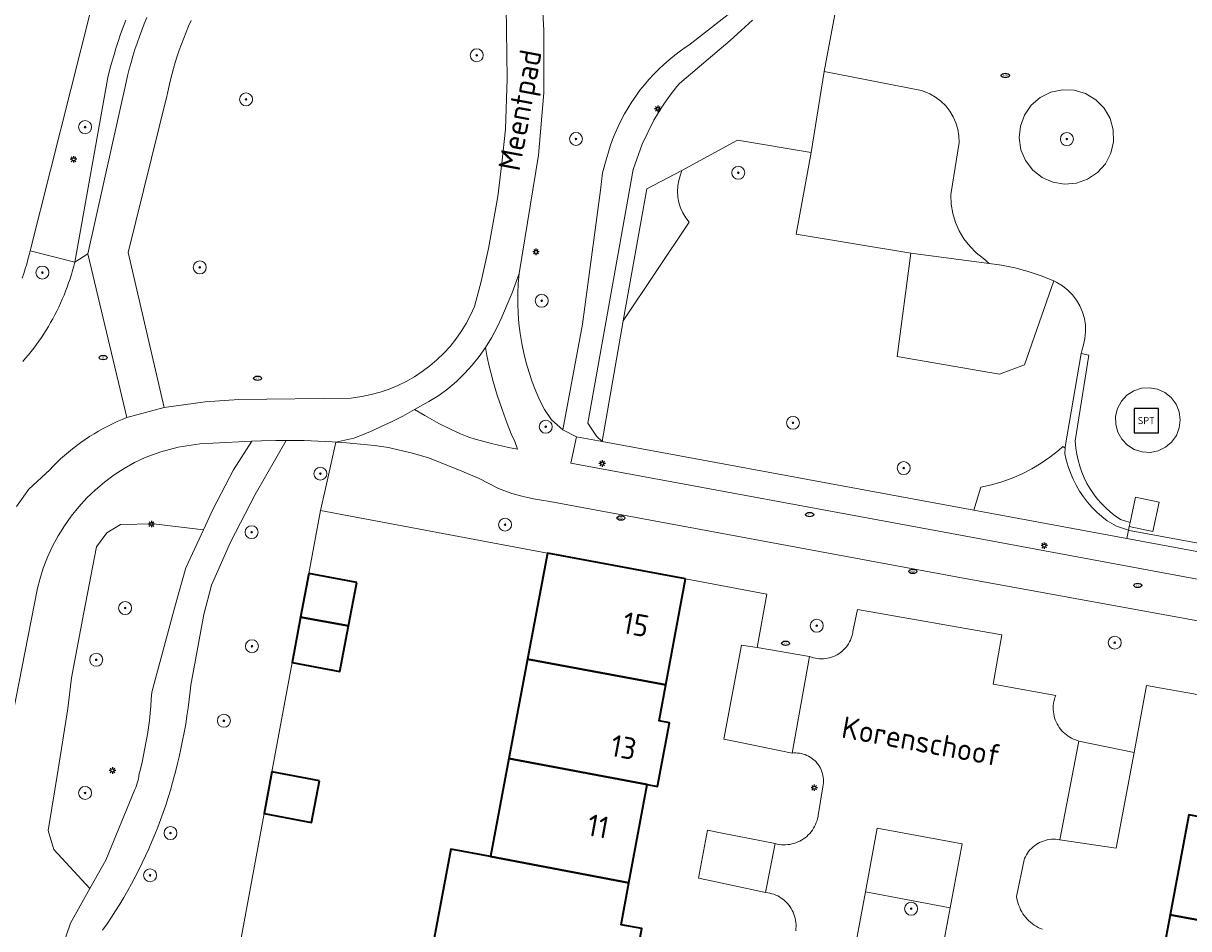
# Model space of a CAD drawing. Header units: metres. Extents: x 152610 to 160096, y 456114 to 462495.
# Tile 262 of 656: x 157255 to 157327, y 460119 to 460175. Entities that reach past the tile are written whole.
import ezdxf
from ezdxf.enums import TextEntityAlignment as Align

# ---------------------------------------------------------------- set-up
doc = ezdxf.new("R2010")
doc.units = ezdxf.units.M
doc.header["$LTSCALE"] = 0.5
doc.layers.get('0').update_dxf_attribs({"linetype": 'CONTINUOUS'})
for name, color, linetype, lineweight in [('B-PV-GR-BEPLANTING_CULTUUR_BOSPLANTSOEN-GV', 251, 'CONTINUOUS', 18), ('B-PV-GR-BEPLANTING_CULTUUR_HEESTERS-GV', 251, 'CONTINUOUS', 18), ('B-PV-GR-BEPLANTING_CULTUUR_VASTE PLANTENVAK-GV', 251, 'CONTINUOUS', 18), ('B-PV-GR-BOOM-S', 251, 'CONTINUOUS', 25), ('B-PV-GR-HAAG-GV', 251, 'CONTINUOUS', 13), ('B-PV-GW-TALUD_KRUIN-G', 251, 'CONTINUOUS', 18), ('B-PV-IE-MEUBILAIR-S', 251, 'CONTINUOUS', 25), ('B-PV-IE-MEUBILAIR_WEGMEUBILAIR-S', 251, 'CONTINUOUS', 25), ('B-PV-OG-BEBOUWING-GV', 6, 'CONTINUOUS', 35), ('B-PV-OG-BEBOUWING-T18', 1, 'CONTINUOUS', 18), ('B-PV-OG-TERREIN_BEGROEID-GV', 251, 'CONTINUOUS', 18), ('B-PV-OG-TOPOGRAFIE-T18', 1, 'CONTINUOUS', 18), ('B-PV-OG-WATER_SLOOT-GV', 251, 'CONTINUOUS', 18), ('B-PV-VH-GESLOTENVERHARDING_ASFALT-GV', 251, 'CONTINUOUS', 18), ('B-PV-VH-GESLOTENVERHARDING_KUNSTSTOF-GV', 251, 'CONTINUOUS', 18), ('B-PV-VH-HALFVERHARDING_GRAVEL-GV', 251, 'CONTINUOUS', 18), ('B-PV-VH-ONVERHARD-GV', 251, 'CONTINUOUS', 18), ('B-PV-VH-ONVERHARD_ZAND-GV', 251, 'CONTINUOUS', 18), ('B-PV-VH-OPENVERHARDING_BETONSTRAATSTEEN-GV', 251, 'CONTINUOUS', 18), ('B-PV-VH-OPENVERHARDING_TEGEL-GV', 251, 'CONTINUOUS', 18)]:
    doc.layers.add(name, color=color, linetype=linetype, lineweight=lineweight)
doc.styles.add('NLCS-ISO', font='NLCS-ISO.ttf')
doc.styles.add('NLCS-ISO-M750-T18', font='NLCS-ISO.ttf', dxfattribs={"height": 1.35})

# ---------------------------------------------------------------- blocks, each defined once
blk = doc.blocks.new('SIE-MEUBILAIR_PAAL_LICHTMAST-SO')
for points in [[(-0.62, 0), (-1, 0)], [(-0.71, 0.71), (-0.44, 0.44)], [(0, 1), (0, 0.62)], [(0.44, 0.44), (0.71, 0.71)], [(1, 0), (0.62, 0)], [(-0.71, -0.71), (-0.44, -0.44)], [(0, -0.62), (0, -1)], [(0.44, -0.44), (0.71, -0.71)]]:
    blk.add_lwpolyline(points)
blk.add_circle((0, 0), 0.5)
blk = doc.blocks.new('SIE-MEUBILAIR_PUT_RIOOLPUT-SO')
blk.add_ellipse((0, 0), major_axis=(1.25, 0), ratio=0.54)
at = {"style": 'NLCS-ISO'}
blk.add_text('ri', height=0.75, dxfattribs=at).set_placement((-0.04, 0.07), align=Align.MIDDLE_CENTER)
blk = doc.blocks.new('SIE-MEUBILAIR_PUT_KOLK-SO')
blk.add_ellipse((0, 0), major_axis=(1.25, 0), ratio=0.54)
at = {"style": 'NLCS-ISO'}
blk.add_text('klk', height=0.75, dxfattribs=at).set_placement((0.03, 0), align=Align.MIDDLE_CENTER)
blk = doc.blocks.new('SIE-WEG_SPEELTOESTEL-SO')
at = {"flags": 128}
blk.add_lwpolyline([(-3.75, -3.75), (3.75, -3.75), (3.75, 3.75), (-3.75, 3.75)], close=True, dxfattribs=at)
at = {"style": 'NLCS-ISO'}
blk.add_text('SPT', height=2.25, dxfattribs=at).set_placement((0, 0), align=Align.MIDDLE_CENTER)
blk = doc.blocks.new('SGR-BOOM_GBKN-SO')
at = {"linetype": 'ByBlock', "lineweight": 18}
h = blk.add_hatch(color=0, dxfattribs=at)
h.dxf.hatch_style = 1
edge = h.paths.add_edge_path()
edge.add_arc((0, 0), 0.25, 0, 360)
at = {"color": 0, "linetype": 'ByBlock', "lineweight": 18}
for radius in [2, 0.25]:
    blk.add_circle((0, 0), radius, dxfattribs=at)
at = {"color": 0, "linetype": 'ByBlock', "lineweight": 18, "style": 'NLCS-ISO'}
blk.add_attdef('SOORT', (2.5, 0), '', height=1.5, dxfattribs=at)

msp = doc.modelspace()

# ---------------------------------------------------------------- linework, layer by layer
at = {"layer": 'B-PV-GR-BEPLANTING_CULTUUR_BOSPLANTSOEN-GV', "flags": 128}
for points in [[(157254.891, 460144.815), (157255.639, 460145.882), (157256.94, 460147.088), (157257.142, 460147.298), (157257.371, 460147.525), (157257.607, 460147.748), (157257.847, 460147.964), (157258.093, 460148.174), (157258.344, 460148.378), (157258.6, 460148.576), (157258.861, 460148.767), (157259.126, 460148.952), (157259.396, 460149.13), (157259.67, 460149.301), (157259.949, 460149.466), (157260.231, 460149.624), (157260.517, 460149.774), (157260.807, 460149.918), (157261.101, 460150.054), (157261.397, 460150.183), (157261.697, 460150.305), (157259.28, 460160.399), (157258.486, 460159.897), (157258.419, 460159.636), (157258.347, 460159.377), (157258.27, 460159.119), (157258.188, 460158.863), (157258.102, 460158.608), (157258.012, 460158.354), (157257.916, 460158.103), (157257.816, 460157.853), (157257.711, 460157.605), (157257.602, 460157.359), (157257.488, 460157.115), (157257.37, 460156.874), (157257.248, 460156.634), (157257.121, 460156.397), (157256.99, 460156.162), (157256.854, 460155.929), (157256.715, 460155.699), (157256.571, 460155.472), (157256.422, 460155.247), (157256.27, 460155.025), (157256.114, 460154.806), (157255.954, 460154.59), (157255.79, 460154.377), (157255.622, 460154.166), (157255.45, 460153.959), (157255.274, 460153.756)], [(157255.274, 460153.756), (157255.45, 460153.959), (157255.622, 460154.166), (157255.79, 460154.377), (157255.954, 460154.59), (157256.114, 460154.806), (157256.27, 460155.025), (157256.422, 460155.247), (157256.571, 460155.472), (157256.715, 460155.699), (157256.854, 460155.929), (157256.99, 460156.162), (157257.121, 460156.397), (157257.248, 460156.634), (157257.37, 460156.874), (157257.488, 460157.115), (157257.602, 460157.359), (157257.711, 460157.605), (157257.816, 460157.853), (157257.916, 460158.103), (157258.012, 460158.354), (157258.102, 460158.608), (157258.188, 460158.863), (157258.27, 460159.119), (157258.347, 460159.377), (157258.419, 460159.636), (157258.486, 460159.897), (157255.72, 460160.588), (157255.666, 460160.346), (157255.593, 460160.052), (157255.513, 460159.761), (157255.425, 460159.473), (157255.329, 460159.186), (157255.226, 460158.902)], [(157268.669, 460117.85), (157270.158, 460125.872), (157270.636, 460128.446), (157271.886, 460135.188), (157272.407, 460137.999), (157272.904, 460140.676), (157273.625, 460144.569), (157274.003, 460146.204), (157274.583, 460148.789), (157274.356, 460148.805), (157273.486, 460148.851), (157272.616, 460148.881), (157271.745, 460148.896), (157271.515, 460148.895), (157269.601, 460145.56), (157268.081, 460142.62), (157266.909, 460139.962), (157266.429, 460138.145), (157265.633, 460133.799), (157265.597, 460133.428), (157265.539, 460132.917), (157265.473, 460132.407), (157265.398, 460131.897), (157265.317, 460131.39), (157265.227, 460130.883), (157265.129, 460130.378), (157265.023, 460129.875), (157264.91, 460129.373), (157264.789, 460128.873), (157264.66, 460128.375), (157264.628, 460128.25), (157264.505, 460127.784), (157264.373, 460127.321), (157264.234, 460126.859), (157264.087, 460126.4), (157263.933, 460125.944), (157263.771, 460125.49), (157263.601, 460125.038), (157263.424, 460124.59), (157263.24, 460124.145), (157263.048, 460123.703), (157262.849, 460123.264), (157262.643, 460122.828), (157262.429, 460122.396), (157262.209, 460121.967), (157261.981, 460121.543), (157261.746, 460121.122), (157261.504, 460120.705), (157261.256, 460120.292), (157261, 460119.883), (157260.738, 460119.479), (157260.469, 460119.078), (157260.194, 460118.683)], [(157348.618, 460133.967), (157312.833, 460140.476), (157287.765, 460145.122), (157287.268, 460145.204), (157286.771, 460145.287), (157286.128, 460145.424), (157285.431, 460145.629), (157284.615, 460145.934), (157283.419, 460146.536), (157282.354, 460146.997), (157281.475, 460147.355), (157280.284, 460147.812), (157279.311, 460148.1), (157278.064, 460148.398), (157277.823, 460148.463), (157276.959, 460148.572), (157276.093, 460148.666), (157275.225, 460148.743), (157274.583, 460148.789), (157274.003, 460146.204), (157273.625, 460144.569), (157287.626, 460141.948), (157296.143, 460140.354), (157301.154, 460139.417), (157300.549, 460136.111), (157303.792, 460135.561), (157303.909, 460135.518), (157304.029, 460135.482), (157304.151, 460135.454), (157304.274, 460135.434), (157304.399, 460135.422), (157304.523, 460135.418), (157304.648, 460135.422), (157304.773, 460135.434), (157304.896, 460135.454), (157305.018, 460135.481), (157305.138, 460135.517), (157305.255, 460135.56), (157305.37, 460135.61), (157305.481, 460135.668), (157305.587, 460135.732), (157305.69, 460135.804), (157305.788, 460135.881), (157305.881, 460135.965), (157305.968, 460136.055), (157306.049, 460136.15), (157306.124, 460136.249), (157306.192, 460136.354), (157306.254, 460136.463), (157306.308, 460136.575), (157306.356, 460136.691), (157306.396, 460136.809), (157306.428, 460136.93), (157306.452, 460137.053), (157306.46, 460137.107), (157306.747, 460138.459), (157315.643, 460136.9), (157315.115, 460133.858), (157318.965, 460133.159), (157318.92, 460133.038), (157318.883, 460132.915), (157318.853, 460132.789), (157318.831, 460132.662), (157318.817, 460132.534), (157318.811, 460132.405), (157318.813, 460132.276), (157318.823, 460132.148), (157318.841, 460132.02), (157318.867, 460131.894), (157318.9, 460131.769), (157318.941, 460131.647), (157318.99, 460131.527), (157319.046, 460131.411), (157319.109, 460131.299), (157319.179, 460131.19), (157319.256, 460131.087), (157319.339, 460130.988), (157319.427, 460130.894), (157319.522, 460130.806), (157319.622, 460130.725), (157319.726, 460130.649), (157319.835, 460130.58), (157319.948, 460130.518), (157320.065, 460130.464), (157320.185, 460130.416), (157320.308, 460130.376), (157320.402, 460130.351), (157323.799, 460129.64), (157324.569, 460133.776), (157347.126, 460129.772)]]:
    msp.add_lwpolyline(points, dxfattribs=at)
msp.add_lwpolyline([(157266.412, 460143.384), (157263.329, 460143.753), (157261.292, 460143.699), (157260.449, 460143.183), (157259.823, 460142.324), (157259.047, 460138.281), (157258.271, 460134.238), (157258.058, 460132.354), (157257.448, 460128.591), (157256.837, 460124.827), (157257.183, 460123.656), (157259.411, 460121.244), (157260.389, 460123.006), (157262.18, 460127.363), (157262.239, 460127.486), (157262.29, 460127.613), (157262.334, 460127.743), (157262.371, 460127.875), (157262.4, 460128.008), (157262.42, 460128.144), (157262.429, 460128.24), (157262.528, 460128.624), (157262.629, 460129.049), (157262.723, 460129.475), (157262.809, 460129.902), (157262.887, 460130.331), (157262.958, 460130.762), (157263.021, 460131.193), (157263.077, 460131.626), (157263.124, 460132.059), (157263.165, 460132.494), (157263.197, 460132.929), (157263.222, 460133.364), (157264.681, 460138.764), (157265.333, 460141.036)], close=True, dxfattribs=at)
at = {"layer": 'B-PV-GR-BEPLANTING_CULTUUR_HEESTERS-GV', "flags": 128}
msp.add_lwpolyline([(157313.196, 460124.002), (157307.966, 460124.976), (157307.233, 460121.044), (157312.463, 460120.069)], close=True, dxfattribs=at)
at = {"layer": 'B-PV-GR-BEPLANTING_CULTUUR_VASTE PLANTENVAK-GV', "flags": 128}
for points in [[(157292.303, 460156.266), (157296.373, 460162.366), (157296.154, 460162.633), (157295.97, 460162.926), (157295.825, 460163.239), (157295.719, 460163.568), (157295.656, 460163.907), (157295.636, 460164.252), (157295.659, 460164.596), (157295.726, 460164.935), (157295.813, 460165.222), (157295.914, 460165.545), (157293.754, 460164.414)], [(157319.541, 460148.406), (157319.411, 460148.515), (157319.139, 460148.281), (157318.612, 460147.868), (157318.06, 460147.49), (157317.486, 460147.147), (157316.891, 460146.841), (157316.278, 460146.573), (157315.65, 460146.344), (157315.008, 460146.155), (157314.356, 460146.006), (157313.923, 460144.591), (157323.351, 460142.84), (157323.448, 460143.359), (157322.721, 460143.603), (157322.275, 460143.841), (157322.138, 460143.939), (157321.808, 460144.198), (157321.495, 460144.476), (157321.201, 460144.774), (157320.926, 460145.089), (157320.671, 460145.421), (157320.437, 460145.769), (157320.226, 460146.13), (157320.038, 460146.504), (157319.873, 460146.889), (157319.733, 460147.284), (157319.619, 460147.687), (157319.529, 460148.096)], [(157325.343, 460145.085), (157323.891, 460145.4), (157323.549, 460143.823), (157323.498, 460143.591), (157324.95, 460143.276)]]:
    msp.add_lwpolyline(points, close=True, dxfattribs=at)
at = {"layer": 'B-PV-GR-HAAG-GV', "flags": 128}
for points in [[(157323.498, 460143.591), (157323.549, 460143.823), (157322.953, 460144.016), (157322.638, 460144.234), (157322.337, 460144.47), (157322.052, 460144.726), (157321.783, 460144.998), (157321.532, 460145.288), (157321.299, 460145.592), (157321.086, 460145.91), (157320.894, 460146.241), (157320.722, 460146.584), (157320.573, 460146.936), (157320.446, 460147.297), (157320.341, 460147.666), (157320.26, 460148.04), (157320.203, 460148.419), (157320.183, 460148.645), (157320.166, 460148.875), (157321.015, 460154.144), (157320.531, 460154.247), (157319.545, 460148.494), (157319.541, 460148.406), (157319.529, 460148.096), (157319.619, 460147.687), (157319.733, 460147.284), (157319.873, 460146.889), (157320.038, 460146.504), (157320.226, 460146.13), (157320.437, 460145.769), (157320.671, 460145.421), (157320.926, 460145.089), (157321.201, 460144.774), (157321.495, 460144.476), (157321.808, 460144.198), (157322.138, 460143.939), (157322.275, 460143.841), (157322.721, 460143.603), (157323.448, 460143.359)], [(157388.397, 460134.431), (157388.551, 460135.323), (157376.233, 460137.515), (157359.379, 460140.564), (157357.646, 460137.075), (157323.624, 460143.313), (157323.448, 460143.359), (157323.351, 460142.84), (157356.575, 460136.668), (157358.098, 460136.416), (157359.579, 460139.604), (157375.033, 460136.857)]]:
    msp.add_lwpolyline(points, close=True, dxfattribs=at)
at = {"layer": 'B-PV-GW-TALUD_KRUIN-G', "flags": 128}
for points in [[(157258.486, 460159.897), (157260.521, 460171.277), (157260.629, 460171.711), (157260.749, 460172.163), (157260.878, 460172.613), (157261.013, 460173.061), (157261.157, 460173.506), (157261.308, 460173.949), (157261.467, 460174.389), (157261.633, 460174.826)], [(157255.274, 460153.756), (157255.45, 460153.959), (157255.622, 460154.166), (157255.79, 460154.377), (157255.954, 460154.59), (157256.114, 460154.806), (157256.27, 460155.025), (157256.422, 460155.247), (157256.571, 460155.472), (157256.715, 460155.699), (157256.854, 460155.929), (157256.99, 460156.162), (157257.121, 460156.397), (157257.248, 460156.634), (157257.37, 460156.874), (157257.488, 460157.115), (157257.602, 460157.359), (157257.711, 460157.605), (157257.816, 460157.853), (157257.916, 460158.103), (157258.012, 460158.354), (157258.102, 460158.608), (157258.188, 460158.863), (157258.27, 460159.119), (157258.347, 460159.377), (157258.419, 460159.636), (157258.486, 460159.897)]]:
    msp.add_lwpolyline(points, dxfattribs=at)
at = {"layer": 'B-PV-OG-BEBOUWING-GV', "flags": 128}
for points in [[(157296.143, 460140.354), (157287.626, 460141.948), (157286.399, 460135.398), (157294.924, 460133.814)], [(157275.866, 460140.126), (157272.904, 460140.676), (157272.407, 460137.999), (157275.361, 460137.45)], [(157275.361, 460137.45), (157272.407, 460137.999), (157271.886, 460135.188), (157274.832, 460134.642)], [(157294.924, 460133.814), (157286.399, 460135.398), (157285.253, 460129.276), (157293.777, 460127.66), (157294.416, 460127.541), (157295.149, 460131.473), (157294.51, 460131.592)], [(157293.777, 460127.66), (157285.253, 460129.276), (157284.119, 460123.219), (157292.647, 460121.598)], [(157273.561, 460127.903), (157270.636, 460128.446), (157270.158, 460125.872), (157273.073, 460125.319)], [(157335.737, 460124.198), (157327.179, 460125.799), (157326.023, 460119.634), (157334.619, 460118.037)], [(157284.119, 460123.219), (157281.662, 460123.686), (157280.448, 460117.202), (157276.961, 460117.875), (157276.376, 460114.869), (157283.12, 460113.608), (157287.447, 460112.799), (157288.015, 460115.846), (157291.452, 460115.185), (157291.489, 460115.382), (157292.767, 460115.143), (157293.445, 460118.781), (157292.166, 460119.019), (157292.647, 460121.598)], [(157334.619, 460118.037), (157326.023, 460119.634), (157324.851, 460113.384), (157333.492, 460111.829)]]:
    msp.add_lwpolyline(points, close=True, dxfattribs=at)
at = {"layer": 'B-PV-OG-TERREIN_BEGROEID-GV', "flags": 128}
for points in [[(157286.548, 460189.614), (157287.395, 460174.203), (157287.406, 460170.336), (157287.082, 460166.483), (157285.875, 460159.184), (157285.821, 460158.569), (157285.792, 460157.952), (157285.79, 460157.334), (157285.813, 460156.717), (157285.862, 460156.101), (157285.937, 460155.488), (157286.038, 460154.878), (157286.164, 460154.273), (157286.315, 460153.674), (157286.491, 460153.082), (157286.692, 460152.498), (157286.917, 460151.923), (157287.166, 460151.358), (157287.438, 460150.803), (157287.869, 460150.172), (157288.569, 460149.552), (157289.782, 460156.057), (157290.894, 460164.331), (157291.025, 460165.407), (157291.249, 460166.199), (157291.365, 460166.62), (157291.496, 460167.036), (157291.642, 460167.447), (157291.804, 460167.853), (157291.98, 460168.253), (157292.17, 460168.645), (157292.375, 460169.031), (157292.594, 460169.409), (157292.826, 460169.778), (157293.072, 460170.139), (157293.331, 460170.49), (157293.603, 460170.832), (157293.887, 460171.164), (157294.183, 460171.485), (157294.49, 460171.795), (157294.809, 460172.093), (157295.139, 460172.38), (157295.478, 460172.654), (157295.828, 460172.916), (157296.186, 460173.164), (157296.341, 460173.266), (157299.433, 460175.689)], [(157300.273, 460174.825), (157299.59, 460174.192), (157298.897, 460173.571), (157295.763, 460170.915), (157295.609, 460170.73), (157295.396, 460170.462), (157295.19, 460170.188), (157294.99, 460169.911), (157294.796, 460169.628), (157294.644, 460169.396), (157294.414, 460169.024), (157294.194, 460168.645), (157293.471, 460167.165), (157292.919, 460165.612), (157290.115, 460149.953), (157290.657, 460149.163), (157290.996, 460148.829), (157292.303, 460156.266), (157293.754, 460164.414), (157295.914, 460165.545), (157299.336, 460167.411), (157303.883, 460166.651), (157304.697, 460171.654), (157306.193, 460179.695)], [(157259.487, 460175.526), (157255.72, 460160.588), (157258.486, 460159.897), (157260.521, 460171.277), (157260.629, 460171.711), (157260.749, 460172.163), (157260.878, 460172.613), (157261.013, 460173.061), (157261.157, 460173.506), (157261.308, 460173.949), (157261.467, 460174.389), (157261.633, 460174.826)], [(157265.665, 460174.803), (157265.501, 460174.442), (157265.344, 460174.077), (157265.195, 460173.71), (157265.053, 460173.339), (157264.918, 460172.966), (157264.791, 460172.59), (157264.672, 460172.212), (157264.56, 460171.832), (157264.456, 460171.449), (157264.359, 460171.064), (157264.271, 460170.677), (157264.19, 460170.289), (157264.158, 460170.122), (157261.781, 460160.482), (157263.997, 460150.929), (157266.511, 460151.274), (157268.593, 460151.414), (157275.512, 460151.505), (157276.183, 460151.6), (157276.751, 460151.717), (157277.311, 460151.87), (157277.859, 460152.057), (157278.395, 460152.279), (157278.916, 460152.533), (157279.42, 460152.82), (157279.905, 460153.138), (157280.369, 460153.486), (157280.81, 460153.862), (157281.227, 460154.266), (157281.618, 460154.694), (157281.981, 460155.147), (157282.314, 460155.621), (157282.618, 460156.115), (157282.889, 460156.627), (157283.128, 460157.156), (157283.537, 460158.688), (157283.991, 460160.725), (157284.575, 460163.941), (157284.819, 460165.997), (157285.036, 460168.098), (157285.145, 460171.225), (157285.072, 460175.661)], [(157261.633, 460174.826), (157261.467, 460174.389), (157261.308, 460173.949), (157261.157, 460173.506), (157261.013, 460173.061), (157260.878, 460172.613), (157260.749, 460172.163), (157260.629, 460171.711), (157260.521, 460171.277), (157258.486, 460159.897), (157259.28, 460160.399), (157261.65, 460171.002), (157261.738, 460171.385), (157261.839, 460171.794), (157261.949, 460172.2), (157262.066, 460172.605), (157262.191, 460173.007), (157262.323, 460173.407), (157262.463, 460173.804), (157262.611, 460174.198), (157262.766, 460174.589), (157262.928, 460174.978)], [(157254.331, 460107.811), (157258.225, 460119.108), (157259.411, 460121.244), (157257.183, 460123.656), (157256.837, 460124.827), (157257.448, 460128.591), (157258.058, 460132.354), (157258.271, 460134.238), (157259.047, 460138.281), (157259.823, 460142.324), (157260.449, 460143.183), (157261.292, 460143.699), (157263.329, 460143.753), (157266.412, 460143.384), (157266.989, 460144.639), (157268.267, 460147.088), (157269.402, 460148.854), (157266.188, 460148.676), (157264.861, 460148.486), (157263.781, 460148.187), (157262.819, 460147.842), (157262.158, 460147.522), (157261.519, 460147.161), (157260.903, 460146.762), (157260.314, 460146.324), (157259.754, 460145.85), (157259.224, 460145.342), (157258.728, 460144.801), (157258.266, 460144.231), (157257.841, 460143.632), (157257.454, 460143.009), (157257.108, 460142.362), (157256.802, 460141.694), (157256.539, 460141.009), (157256.32, 460140.308), (157256.189, 460139.776), (157253.665, 460127.062)]]:
    msp.add_lwpolyline(points, dxfattribs=at)
for points in [[(157318.84, 460158.73), (157317.049, 460153.555), (157315.507, 460152.99), (157309.187, 460154.075), (157310.028, 460160.454), (157302.968, 460161.61), (157303.883, 460166.651), (157299.336, 460167.411), (157295.914, 460165.545), (157295.813, 460165.222), (157295.726, 460164.935), (157295.659, 460164.596), (157295.636, 460164.252), (157295.656, 460163.907), (157295.719, 460163.568), (157295.825, 460163.239), (157295.97, 460162.926), (157296.154, 460162.633), (157296.373, 460162.366), (157292.303, 460156.266), (157290.996, 460148.829), (157313.923, 460144.591), (157314.356, 460146.006), (157315.008, 460146.155), (157315.65, 460146.344), (157316.278, 460146.573), (157316.891, 460146.841), (157317.486, 460147.147), (157318.06, 460147.49), (157318.612, 460147.868), (157319.139, 460148.281), (157319.411, 460148.515), (157319.541, 460148.406), (157319.545, 460148.494), (157320.531, 460154.247), (157320.574, 460154.41), (157320.673, 460154.782), (157320.765, 460155.185), (157320.806, 460155.596), (157320.796, 460156.009), (157320.733, 460156.417), (157320.62, 460156.814), (157320.458, 460157.194), (157320.25, 460157.551), (157319.999, 460157.878), (157319.708, 460158.172), (157319.383, 460158.427), (157319.029, 460158.639)], [(157312.463, 460120.069), (157307.233, 460121.044), (157306.127, 460115.113), (157311.357, 460114.138)]]:
    msp.add_lwpolyline(points, close=True, dxfattribs=at)
at = {"layer": 'B-PV-OG-WATER_SLOOT-GV', "flags": 128}
msp.add_lwpolyline([(157255.226, 460158.902), (157255.329, 460159.186), (157255.425, 460159.473), (157255.513, 460159.761), (157255.593, 460160.052), (157255.666, 460160.346), (157255.72, 460160.588), (157259.487, 460175.526)], dxfattribs=at)
at = {"layer": 'B-PV-VH-GESLOTENVERHARDING_ASFALT-GV', "flags": 128}
for points in [[(157253.665, 460127.062), (157256.189, 460139.776), (157256.32, 460140.308), (157256.539, 460141.009), (157256.802, 460141.694), (157257.108, 460142.362), (157257.454, 460143.009), (157257.841, 460143.632), (157258.266, 460144.231), (157258.728, 460144.801), (157259.224, 460145.342), (157259.754, 460145.85), (157260.314, 460146.324), (157260.903, 460146.762), (157261.519, 460147.161), (157262.158, 460147.522), (157262.819, 460147.842), (157263.781, 460148.187), (157264.861, 460148.486), (157266.188, 460148.676), (157269.402, 460148.854), (157270.003, 460148.877), (157270.874, 460148.894), (157271.515, 460148.895), (157271.745, 460148.896), (157272.616, 460148.881), (157273.486, 460148.851), (157274.356, 460148.805), (157274.583, 460148.789), (157275.695, 460149.042), (157276.332, 460149.273), (157276.868, 460149.505), (157277.406, 460149.765), (157278.018, 460150.05), (157278.703, 460150.391), (157279.432, 460150.805), (157280.319, 460151.295), (157280.936, 460151.67), (157281.49, 460152.085), (157282.017, 460152.534), (157282.515, 460153.016), (157282.981, 460153.528), (157283.415, 460154.068), (157283.813, 460154.635), (157284.176, 460155.225), (157284.5, 460155.837), (157284.811, 460156.488), (157285.139, 460157.269), (157285.447, 460158.006), (157285.875, 460159.184), (157287.082, 460166.483), (157287.406, 460170.336), (157287.395, 460174.203), (157286.548, 460189.614)], [(157285.072, 460175.661), (157285.145, 460171.225), (157285.036, 460168.098), (157284.819, 460165.997), (157284.575, 460163.941), (157283.991, 460160.725), (157283.537, 460158.688), (157283.128, 460157.156), (157282.889, 460156.627), (157282.618, 460156.115), (157282.314, 460155.621), (157281.981, 460155.147), (157281.618, 460154.694), (157281.227, 460154.266), (157280.81, 460153.862), (157280.369, 460153.486), (157279.905, 460153.138), (157279.42, 460152.82), (157278.916, 460152.533), (157278.395, 460152.279), (157277.859, 460152.057), (157277.311, 460151.87), (157276.751, 460151.717), (157276.183, 460151.6), (157275.512, 460151.505), (157268.593, 460151.414), (157266.511, 460151.274), (157263.997, 460150.929), (157261.697, 460150.305), (157261.397, 460150.183), (157261.101, 460150.054), (157260.807, 460149.918), (157260.517, 460149.774), (157260.231, 460149.624), (157259.949, 460149.466), (157259.67, 460149.301), (157259.396, 460149.13), (157259.126, 460148.952), (157258.861, 460148.767), (157258.6, 460148.576), (157258.344, 460148.378), (157258.093, 460148.174), (157257.847, 460147.964), (157257.607, 460147.748), (157257.371, 460147.525), (157257.142, 460147.298), (157256.94, 460147.088), (157255.639, 460145.882), (157254.891, 460144.815)], [(157352.599, 460135.704), (157313.086, 460143.039), (157289.077, 460147.484), (157289.409, 460149.122), (157288.569, 460149.552), (157287.869, 460150.172), (157287.438, 460150.803), (157287.166, 460151.358), (157286.917, 460151.923), (157286.692, 460152.498), (157286.491, 460153.082), (157286.315, 460153.674), (157286.164, 460154.273), (157286.038, 460154.878), (157285.937, 460155.488), (157285.862, 460156.101), (157285.813, 460156.717), (157285.79, 460157.334), (157285.792, 460157.952), (157285.821, 460158.569), (157285.875, 460159.184), (157285.447, 460158.006), (157285.139, 460157.269), (157284.811, 460156.488), (157284.5, 460155.837), (157284.176, 460155.225), (157283.813, 460154.635), (157283.883, 460154.126), (157284.01, 460153.55), (157284.283, 460152.529), (157284.527, 460151.68), (157284.825, 460150.806), (157285.149, 460149.934), (157285.398, 460149.303), (157285.607, 460148.822), (157285.782, 460148.35), (157285.222, 460148.465), (157284.176, 460148.696), (157283.177, 460148.979), (157282.775, 460149.104), (157282.255, 460149.294), (157281.692, 460149.572), (157280.924, 460149.931), (157280.073, 460150.431), (157279.432, 460150.805), (157278.703, 460150.391), (157278.018, 460150.05), (157277.406, 460149.765), (157276.868, 460149.505), (157276.332, 460149.273), (157275.695, 460149.042), (157274.583, 460148.789), (157275.225, 460148.743), (157276.093, 460148.666), (157276.959, 460148.572), (157277.823, 460148.463), (157278.064, 460148.398), (157279.311, 460148.1), (157280.284, 460147.812), (157281.475, 460147.355), (157282.354, 460146.997), (157283.419, 460146.536), (157284.615, 460145.934), (157285.431, 460145.629), (157286.128, 460145.424), (157286.771, 460145.287), (157287.268, 460145.204), (157287.765, 460145.122), (157312.833, 460140.476), (157348.618, 460133.967)]]:
    msp.add_lwpolyline(points, dxfattribs=at)
msp.add_lwpolyline([(157279.432, 460150.805), (157280.073, 460150.431), (157280.924, 460149.931), (157281.692, 460149.572), (157282.255, 460149.294), (157282.775, 460149.104), (157283.177, 460148.979), (157284.176, 460148.696), (157285.222, 460148.465), (157285.782, 460148.35), (157285.607, 460148.822), (157285.398, 460149.303), (157285.149, 460149.934), (157284.825, 460150.806), (157284.527, 460151.68), (157284.283, 460152.529), (157284.01, 460153.55), (157283.883, 460154.126), (157283.813, 460154.635), (157283.415, 460154.068), (157282.981, 460153.528), (157282.515, 460153.016), (157282.017, 460152.534), (157281.49, 460152.085), (157280.936, 460151.67), (157280.319, 460151.295)], close=True, dxfattribs=at)
at = {"layer": 'B-PV-VH-GESLOTENVERHARDING_KUNSTSTOF-GV', "flags": 128}
msp.add_lwpolyline([(157310.028, 460160.454), (157314.873, 460159.802), (157314.505, 460160.107), (157314.069, 460160.473), (157313.661, 460160.877), (157313.307, 460161.328), (157313.011, 460161.821), (157312.78, 460162.346), (157312.617, 460162.897), (157312.524, 460163.463), (157312.503, 460164.037), (157312.51, 460164.197), (157313.016, 460167.268), (157313, 460167.679), (157312.933, 460168.085), (157312.815, 460168.48), (157312.649, 460168.856), (157312.437, 460169.209), (157312.182, 460169.533), (157311.889, 460169.822), (157311.562, 460170.071), (157311.206, 460170.278), (157310.967, 460170.386), (157310.7, 460170.481), (157304.697, 460171.654), (157303.883, 460166.651), (157302.968, 460161.61)], close=True, dxfattribs=at)
at = {"layer": 'B-PV-VH-HALFVERHARDING_GRAVEL-GV', "flags": 128}
for points in [[(157299.433, 460175.689), (157296.341, 460173.266), (157296.186, 460173.164), (157295.828, 460172.916), (157295.478, 460172.654), (157295.139, 460172.38), (157294.809, 460172.093), (157294.49, 460171.795), (157294.183, 460171.485), (157293.887, 460171.164), (157293.603, 460170.832), (157293.331, 460170.49), (157293.072, 460170.139), (157292.826, 460169.778), (157292.594, 460169.409), (157292.375, 460169.031), (157292.17, 460168.645), (157291.98, 460168.253), (157291.804, 460167.853), (157291.642, 460167.447), (157291.496, 460167.036), (157291.365, 460166.62), (157291.249, 460166.199), (157291.025, 460165.407), (157290.894, 460164.331), (157289.782, 460156.057), (157288.569, 460149.552), (157289.409, 460149.122), (157290.996, 460148.829), (157290.657, 460149.163), (157290.115, 460149.953), (157292.919, 460165.612), (157293.471, 460167.165), (157294.194, 460168.645), (157294.414, 460169.024), (157294.644, 460169.396), (157294.796, 460169.628), (157294.99, 460169.911), (157295.19, 460170.188), (157295.396, 460170.462), (157295.609, 460170.73), (157295.763, 460170.915), (157298.897, 460173.571), (157299.59, 460174.192), (157300.273, 460174.825)], [(157262.928, 460174.978), (157262.766, 460174.589), (157262.611, 460174.198), (157262.463, 460173.804), (157262.323, 460173.407), (157262.191, 460173.007), (157262.066, 460172.605), (157261.949, 460172.2), (157261.839, 460171.794), (157261.738, 460171.385), (157261.65, 460171.002), (157259.28, 460160.399), (157261.697, 460150.305), (157263.997, 460150.929), (157261.781, 460160.482), (157264.158, 460170.122), (157264.19, 460170.289), (157264.271, 460170.677), (157264.359, 460171.064), (157264.456, 460171.449), (157264.56, 460171.832), (157264.672, 460172.212), (157264.791, 460172.59), (157264.918, 460172.966), (157265.053, 460173.339), (157265.195, 460173.71), (157265.344, 460174.077), (157265.501, 460174.442), (157265.665, 460174.803)], [(157260.194, 460118.683), (157260.469, 460119.078), (157260.738, 460119.479), (157261, 460119.883), (157261.256, 460120.292), (157261.504, 460120.705), (157261.746, 460121.122), (157261.981, 460121.543), (157262.209, 460121.967), (157262.429, 460122.396), (157262.643, 460122.828), (157262.849, 460123.264), (157263.048, 460123.703), (157263.24, 460124.145), (157263.424, 460124.59), (157263.601, 460125.038), (157263.771, 460125.49), (157263.933, 460125.944), (157264.087, 460126.4), (157264.234, 460126.859), (157264.373, 460127.321), (157264.505, 460127.784), (157264.628, 460128.25), (157264.66, 460128.375), (157264.789, 460128.873), (157264.91, 460129.373), (157265.023, 460129.875), (157265.129, 460130.378), (157265.227, 460130.883), (157265.317, 460131.39), (157265.398, 460131.897), (157265.473, 460132.407), (157265.539, 460132.917), (157265.597, 460133.428), (157265.633, 460133.799), (157266.429, 460138.145), (157266.909, 460139.962), (157268.081, 460142.62), (157269.601, 460145.56), (157271.515, 460148.895), (157270.874, 460148.894), (157270.003, 460148.877), (157269.402, 460148.854), (157268.267, 460147.088), (157266.989, 460144.639), (157266.412, 460143.384), (157265.333, 460141.036), (157264.681, 460138.764), (157263.222, 460133.364), (157263.197, 460132.929), (157263.165, 460132.494), (157263.124, 460132.059), (157263.077, 460131.626), (157263.021, 460131.193), (157262.958, 460130.762), (157262.887, 460130.331), (157262.809, 460129.902), (157262.723, 460129.475), (157262.629, 460129.049), (157262.528, 460128.624), (157262.429, 460128.24), (157262.42, 460128.144), (157262.4, 460128.008), (157262.371, 460127.875), (157262.334, 460127.743), (157262.29, 460127.613), (157262.239, 460127.486), (157262.18, 460127.363), (157260.389, 460123.006), (157259.411, 460121.244), (157258.225, 460119.108), (157254.331, 460107.811)]]:
    msp.add_lwpolyline(points, dxfattribs=at)
at = {"layer": 'B-PV-VH-ONVERHARD-GV', "flags": 128}
for points in [[(157321.948, 460169.39), (157321.435, 460169.911), (157320.808, 460170.289), (157320.107, 460170.498), (157319.376, 460170.527), (157318.661, 460170.373), (157318.006, 460170.046), (157317.454, 460169.567), (157317.038, 460168.965), (157316.785, 460168.279), (157316.71, 460167.551), (157316.819, 460166.827), (157317.104, 460166.154), (157317.548, 460165.572), (157318.122, 460165.119), (157318.791, 460164.823), (157319.513, 460164.703), (157320.242, 460164.766), (157320.932, 460165.009), (157321.54, 460165.415), (157322.029, 460165.96), (157322.366, 460166.609), (157322.531, 460167.322), (157322.514, 460168.053), (157322.315, 460168.757)], [(157323.498, 460143.591), (157323.549, 460143.823), (157322.953, 460144.016), (157322.638, 460144.234), (157322.337, 460144.47), (157322.052, 460144.726), (157321.783, 460144.998), (157321.532, 460145.288), (157321.299, 460145.592), (157321.086, 460145.91), (157320.894, 460146.241), (157320.722, 460146.584), (157320.573, 460146.936), (157320.446, 460147.297), (157320.341, 460147.666), (157320.26, 460148.04), (157320.203, 460148.419), (157320.183, 460148.645), (157320.166, 460148.875), (157321.015, 460154.144), (157320.531, 460154.247), (157319.545, 460148.494), (157319.541, 460148.406), (157319.529, 460148.096), (157319.619, 460147.687), (157319.733, 460147.284), (157319.873, 460146.889), (157320.038, 460146.504), (157320.226, 460146.13), (157320.437, 460145.769), (157320.671, 460145.421), (157320.926, 460145.089), (157321.201, 460144.774), (157321.495, 460144.476), (157321.808, 460144.198), (157322.138, 460143.939), (157322.275, 460143.841), (157322.721, 460143.603), (157323.448, 460143.359)], [(157324.287, 460148.184), (157324.787, 460148.157), (157325.279, 460148.255), (157325.73, 460148.472), (157326.114, 460148.795), (157326.405, 460149.203), (157326.585, 460149.67), (157326.644, 460150.168), (157326.576, 460150.664), (157326.388, 460151.129), (157326.09, 460151.531), (157325.701, 460151.847), (157325.246, 460152.057), (157324.753, 460152.147), (157324.253, 460152.111), (157323.778, 460151.952), (157323.357, 460151.68), (157323.017, 460151.311), (157322.78, 460150.87), (157322.659, 460150.384), (157322.664, 460149.883), (157322.793, 460149.399), (157323.038, 460148.962), (157323.384, 460148.599), (157323.809, 460148.334)], [(157388.397, 460134.431), (157388.551, 460135.323), (157376.233, 460137.515), (157359.379, 460140.564), (157357.646, 460137.075), (157323.624, 460143.313), (157323.448, 460143.359), (157323.351, 460142.84), (157356.575, 460136.668), (157358.098, 460136.416), (157359.579, 460139.604), (157375.033, 460136.857)]]:
    msp.add_lwpolyline(points, close=True, dxfattribs=at)
at = {"layer": 'B-PV-VH-ONVERHARD_ZAND-GV', "flags": 128}
msp.add_lwpolyline([(157318.84, 460158.73), (157318.059, 460159.047), (157317.26, 460159.315), (157316.446, 460159.532), (157315.62, 460159.698), (157314.873, 460159.802), (157310.028, 460160.454), (157309.187, 460154.075), (157315.507, 460152.99), (157317.049, 460153.555)], close=True, dxfattribs=at)
at = {"layer": 'B-PV-VH-OPENVERHARDING_BETONSTRAATSTEEN-GV', "flags": 128}
for points in [[(157300.549, 460136.111), (157299.6, 460136.272), (157298.506, 460130.463), (157299.43, 460130.274), (157302.711, 460129.604), (157303.792, 460135.561)], [(157323.799, 460129.64), (157320.402, 460130.351), (157319.214, 460124.26), (157322.697, 460123.731)], [(157298.396, 460124.667), (157297.499, 460124.842), (157296.933, 460121.9), (157297.824, 460121.707), (157301.076, 460121.007), (157301.677, 460124.019), (157301.664, 460124.023)]]:
    msp.add_lwpolyline(points, close=True, dxfattribs=at)
at = {"layer": 'B-PV-VH-OPENVERHARDING_TEGEL-GV', "flags": 128}
for points in [[(157306.193, 460179.695), (157304.697, 460171.654), (157310.7, 460170.481), (157310.967, 460170.386), (157311.206, 460170.278), (157311.562, 460170.071), (157311.889, 460169.822), (157312.182, 460169.533), (157312.437, 460169.209), (157312.649, 460168.856), (157312.815, 460168.48), (157312.933, 460168.085), (157313, 460167.679), (157313.016, 460167.268), (157312.51, 460164.197), (157312.503, 460164.037), (157312.524, 460163.463), (157312.617, 460162.897), (157312.78, 460162.346), (157313.011, 460161.821), (157313.307, 460161.328), (157313.661, 460160.877), (157314.069, 460160.473), (157314.505, 460160.107), (157314.873, 460159.802), (157315.62, 460159.698), (157316.446, 460159.532), (157317.26, 460159.315), (157318.059, 460159.047), (157318.84, 460158.73), (157319.029, 460158.639), (157319.383, 460158.427), (157319.708, 460158.172), (157319.999, 460157.878), (157320.25, 460157.551), (157320.458, 460157.194), (157320.62, 460156.814), (157320.733, 460156.417), (157320.796, 460156.009), (157320.806, 460155.596), (157320.765, 460155.185), (157320.673, 460154.782), (157320.574, 460154.41), (157320.531, 460154.247), (157321.015, 460154.144), (157320.166, 460148.875), (157320.183, 460148.645), (157320.203, 460148.419), (157320.26, 460148.04), (157320.341, 460147.666), (157320.446, 460147.297), (157320.573, 460146.936), (157320.722, 460146.584), (157320.894, 460146.241), (157321.086, 460145.91), (157321.299, 460145.592), (157321.532, 460145.288), (157321.783, 460144.998), (157322.052, 460144.726), (157322.337, 460144.47), (157322.638, 460144.234), (157322.953, 460144.016), (157323.549, 460143.823), (157323.891, 460145.4), (157325.343, 460145.085), (157324.95, 460143.276), (157323.498, 460143.591), (157323.448, 460143.359), (157323.624, 460143.313), (157357.646, 460137.075)], [(157356.575, 460136.668), (157323.351, 460142.84), (157313.923, 460144.591), (157290.996, 460148.829), (157289.409, 460149.122), (157289.077, 460147.484), (157313.086, 460143.039), (157352.599, 460135.704)], [(157318.144, 460118.739), (157318.013, 460118.793), (157317.886, 460118.855), (157317.762, 460118.924), (157317.642, 460118.999), (157317.527, 460119.082), (157317.416, 460119.17), (157317.311, 460119.265), (157317.211, 460119.366), (157317.117, 460119.472), (157317.029, 460119.583), (157316.948, 460119.699), (157316.873, 460119.819), (157316.805, 460119.944), (157316.744, 460120.072), (157316.691, 460120.203), (157316.645, 460120.337), (157316.606, 460120.474), (157316.576, 460120.612), (157316.553, 460120.752), (157317.012, 460123.029), (157317.042, 460123.102), (157317.095, 460123.216), (157317.156, 460123.326), (157317.224, 460123.432), (157317.298, 460123.533), (157317.379, 460123.63), (157317.465, 460123.721), (157317.557, 460123.806), (157317.655, 460123.886), (157317.757, 460123.959), (157317.864, 460124.025), (157317.974, 460124.085), (157318.089, 460124.137), (157318.206, 460124.182), (157318.326, 460124.22), (157318.448, 460124.25), (157318.572, 460124.272), (157318.697, 460124.286), (157318.823, 460124.292), (157318.948, 460124.29), (157319.074, 460124.28), (157319.198, 460124.262), (157319.214, 460124.26), (157320.402, 460130.351), (157320.308, 460130.376), (157320.185, 460130.416), (157320.065, 460130.464), (157319.948, 460130.518), (157319.835, 460130.58), (157319.726, 460130.649), (157319.622, 460130.725), (157319.522, 460130.806), (157319.427, 460130.894), (157319.339, 460130.988), (157319.256, 460131.087), (157319.179, 460131.19), (157319.109, 460131.299), (157319.046, 460131.411), (157318.99, 460131.527), (157318.941, 460131.647), (157318.9, 460131.769), (157318.867, 460131.894), (157318.841, 460132.02), (157318.823, 460132.148), (157318.813, 460132.276), (157318.811, 460132.405), (157318.817, 460132.534), (157318.831, 460132.662), (157318.853, 460132.789), (157318.883, 460132.915), (157318.92, 460133.038), (157318.965, 460133.159), (157315.115, 460133.858), (157315.643, 460136.9), (157306.747, 460138.459), (157306.46, 460137.107), (157306.452, 460137.053), (157306.428, 460136.93), (157306.396, 460136.809), (157306.356, 460136.691), (157306.308, 460136.575), (157306.254, 460136.463), (157306.192, 460136.354), (157306.124, 460136.249), (157306.049, 460136.15), (157305.968, 460136.055), (157305.881, 460135.965), (157305.788, 460135.881), (157305.69, 460135.804), (157305.587, 460135.732), (157305.481, 460135.668), (157305.37, 460135.61), (157305.255, 460135.56), (157305.138, 460135.517), (157305.018, 460135.481), (157304.896, 460135.454), (157304.773, 460135.434), (157304.648, 460135.422), (157304.523, 460135.418), (157304.399, 460135.422), (157304.274, 460135.434), (157304.151, 460135.454), (157304.029, 460135.482), (157303.909, 460135.518), (157303.792, 460135.561), (157302.711, 460129.604), (157302.818, 460129.613), (157302.935, 460129.616), (157303.053, 460129.611), (157303.17, 460129.598), (157303.285, 460129.577), (157303.399, 460129.548), (157303.511, 460129.511), (157303.62, 460129.467), (157303.725, 460129.415), (157303.827, 460129.357), (157303.925, 460129.292), (157304.018, 460129.22), (157304.106, 460129.142), (157304.188, 460129.058), (157304.265, 460128.969), (157304.335, 460128.875), (157304.399, 460128.776), (157304.456, 460128.673), (157304.505, 460128.567), (157304.548, 460128.457), (157304.583, 460128.345), (157304.61, 460128.23), (157304.629, 460128.114), (157304.64, 460127.997), (157304.644, 460127.88), (157304.639, 460127.763), (157304.626, 460127.646), (157304.606, 460127.53), (157304.32, 460125.754), (157304.31, 460125.69), (157304.282, 460125.563), (157304.247, 460125.438), (157304.205, 460125.315), (157304.155, 460125.194), (157304.098, 460125.077), (157304.033, 460124.964), (157303.962, 460124.855), (157303.884, 460124.751), (157303.8, 460124.651), (157303.71, 460124.557), (157303.615, 460124.469), (157303.514, 460124.386), (157303.408, 460124.31), (157303.298, 460124.241), (157303.184, 460124.178), (157303.066, 460124.123), (157302.945, 460124.075), (157302.821, 460124.034), (157302.695, 460124.001), (157302.567, 460123.976), (157302.438, 460123.959), (157302.308, 460123.95), (157302.178, 460123.948), (157302.048, 460123.955), (157301.919, 460123.97), (157301.791, 460123.992), (157301.677, 460124.019), (157301.076, 460121.007), (157301.084, 460121.006), (157301.212, 460120.99), (157301.339, 460120.965), (157301.463, 460120.933), (157301.586, 460120.893), (157301.706, 460120.846), (157301.822, 460120.791), (157301.935, 460120.729), (157302.044, 460120.66), (157302.149, 460120.585), (157302.248, 460120.503), (157302.343, 460120.416), (157302.431, 460120.322), (157302.514, 460120.223), (157302.59, 460120.12), (157302.66, 460120.011), (157302.723, 460119.899), (157302.779, 460119.783), (157302.828, 460119.664), (157302.869, 460119.541), (157302.902, 460119.417), (157302.928, 460119.291), (157302.946, 460119.163), (157302.955, 460119.035), (157302.957, 460118.906), (157302.951, 460118.777), (157302.937, 460118.649)]]:
    msp.add_lwpolyline(points, dxfattribs=at)
for points in [[(157321.948, 460169.39), (157322.315, 460168.757), (157322.514, 460168.053), (157322.531, 460167.322), (157322.366, 460166.609), (157322.029, 460165.96), (157321.54, 460165.415), (157320.932, 460165.009), (157320.242, 460164.766), (157319.513, 460164.703), (157318.791, 460164.823), (157318.122, 460165.119), (157317.548, 460165.572), (157317.104, 460166.154), (157316.819, 460166.827), (157316.71, 460167.551), (157316.785, 460168.279), (157317.038, 460168.965), (157317.454, 460169.567), (157318.006, 460170.046), (157318.661, 460170.373), (157319.376, 460170.527), (157320.107, 460170.498), (157320.808, 460170.289), (157321.435, 460169.911)], [(157324.287, 460148.184), (157323.809, 460148.334), (157323.384, 460148.599), (157323.038, 460148.962), (157322.793, 460149.399), (157322.664, 460149.883), (157322.659, 460150.384), (157322.78, 460150.87), (157323.017, 460151.311), (157323.357, 460151.68), (157323.778, 460151.952), (157324.253, 460152.111), (157324.753, 460152.147), (157325.246, 460152.057), (157325.701, 460151.847), (157326.09, 460151.531), (157326.388, 460151.129), (157326.576, 460150.664), (157326.644, 460150.168), (157326.585, 460149.67), (157326.405, 460149.203), (157326.114, 460148.795), (157325.73, 460148.472), (157325.279, 460148.255), (157324.787, 460148.157)], [(157307.233, 460121.044), (157307.966, 460124.976), (157313.196, 460124.002), (157312.463, 460120.069), (157311.357, 460114.138), (157310.624, 460110.206), (157305.394, 460111.181), (157306.127, 460115.113)]]:
    msp.add_lwpolyline(points, close=True, dxfattribs=at)

# ---------------------------------------------------------------- block references
at = {"layer": 'B-PV-GR-BOOM-S', "xscale": 0.2, "yscale": 0.2, "zscale": 0.2}
for p in [(157283.267, 460172.651), (157269.042, 460169.931), (157259.116, 460168.219), (157289.385, 460167.491), (157319.653, 460167.482), (157299.393, 460165.404), (157256.483, 460159.248), (157266.189, 460159.566), (157287.272, 460157.506), (157287.524, 460149.737), (157302.768, 460149.979), (157273.625, 460146.843), (157309.595, 460147.187), (157269.384, 460143.234), (157285.011, 460143.695), (157261.585, 460138.554), (157304.234, 460137.462), (157269.404, 460136.197), (157322.607, 460136.416), (157259.801, 460135.362), (157267.673, 460131.597), (157259.116, 460127.148), (157264.382, 460124.672), (157263.123, 460122.065), (157310.052, 460120.006)]:
    msp.add_blockref('SGR-BOOM_GBKN-SO', p, dxfattribs=at)
at = {"layer": 'B-PV-IE-MEUBILAIR-S', "xscale": 0.2, "yscale": 0.2, "zscale": 0.2}
for name, p in [('SIE-MEUBILAIR_PUT_KOLK-SO', (157315.862, 460171.405)), ('SIE-MEUBILAIR_PAAL_LICHTMAST-SO', (157294.431, 460169.347)), ('SIE-MEUBILAIR_PAAL_LICHTMAST-SO', (157258.403, 460166.235)), ('SIE-MEUBILAIR_PAAL_LICHTMAST-SO', (157286.919, 460160.525)), ('SIE-MEUBILAIR_PUT_RIOOLPUT-SO', (157260.231, 460154.003)), ('SIE-MEUBILAIR_PUT_RIOOLPUT-SO', (157269.75, 460152.725)), ('SIE-MEUBILAIR_PAAL_LICHTMAST-SO', (157290.999, 460147.467)), ('SIE-MEUBILAIR_PUT_RIOOLPUT-SO', (157303.795, 460144.319)), ('SIE-MEUBILAIR_PAAL_LICHTMAST-SO', (157263.203, 460143.735)), ('SIE-MEUBILAIR_PUT_KOLK-SO', (157292.153, 460144.108)), ('SIE-MEUBILAIR_PAAL_LICHTMAST-SO', (157318.26, 460142.403)), ('SIE-MEUBILAIR_PUT_KOLK-SO', (157310.154, 460140.814)), ('SIE-MEUBILAIR_PUT_RIOOLPUT-SO', (157324.025, 460139.951)), ('SIE-MEUBILAIR_PUT_RIOOLPUT-SO', (157302.307, 460136.382)), ('SIE-MEUBILAIR_PAAL_LICHTMAST-SO', (157260.803, 460128.535)), ('SIE-MEUBILAIR_PAAL_LICHTMAST-SO', (157304.077, 460127.472))]:
    msp.add_blockref(name, p, dxfattribs=at)
at = {"layer": 'B-PV-IE-MEUBILAIR_WEGMEUBILAIR-S', "xscale": 0.2, "yscale": 0.2, "zscale": 0.2}
msp.add_blockref('SIE-WEG_SPEELTOESTEL-SO', (157324.549, 460150.119), dxfattribs=at)

# ---------------------------------------------------------------- texts
at = {"layer": 'B-PV-OG-BEBOUWING-T18', "style": 'NLCS-ISO-M750-T18'}
for s, p in [('15', (157293.076, 460137.542)), ('13', (157292.325, 460129.965)), ('11', (157290.755, 460125.088))]:
    msp.add_text(s, height=1.35, rotation=349.5, dxfattribs=at).set_placement(p, align=Align.MIDDLE)
at = {"layer": 'B-PV-OG-TOPOGRAFIE-T18', "style": 'NLCS-ISO-M750-T18'}
for s, rotation, p in [('Meentpad', 79.5, (157286.129, 460169.238)), ('Korenschoof', 349.6, (157310.681, 460130.339))]:
    msp.add_text(s, height=1.35, rotation=rotation, dxfattribs=at).set_placement(p, align=Align.MIDDLE)

doc.saveas('drawing.dxf')
